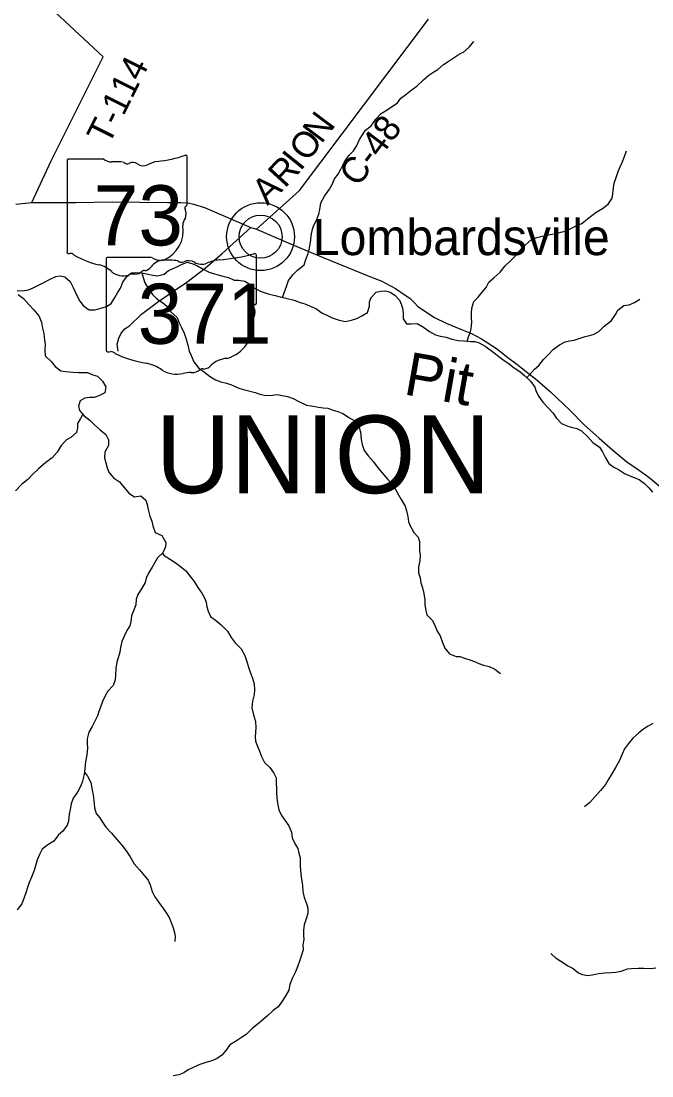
# Model space of a CAD drawing. Extents: x 1624196 to 2029251, y 146837 to 440034.
# Drawn here: x 1785358 to 1792668, y 289875 to 302092 of the extents above; entities that cross this region are included whole.
import ezdxf

# ---------------------------------------------------------------- set-up
doc = ezdxf.new("R2010")
doc.units = 0
for name, color, linetype in [('GM_X_County_Road', 7, 'Continuous'), ('GM_X_County_Road_Text', 7, 'Continuous'), ('GM_X_Minor_River', 7, 'Continuous'), ('GM_X_Minor_River_Text', 7, 'Continuous'), ('GM_X_State_Location', 7, 'Continuous'), ('GM_X_State_Route', 7, 'Continuous'), ('GM_X_State_Shield', 7, 'Continuous'), ('GM_X_Township_Road', 7, 'Continuous'), ('GM_X_Township_Road_Text', 7, 'Continuous'), ('GM_X_Township_Text', 7, 'Continuous'), ('GM_X_Unincorporated', 7, 'Continuous'), ('GM_X_Unincorporated_Location', 7, 'Continuous'), ('GM_X_Unincorporated_Text', 7, 'Continuous')]:
    doc.layers.add(name, color=color, linetype=linetype)

msp = doc.modelspace()

# ---------------------------------------------------------------- linework, layer by layer
at = {"layer": 'GM_X_County_Road'}
msp.add_lwpolyline([(1788087, 299681), (1788584, 300128), (1790079, 302114)], dxfattribs=at)
at = {"layer": 'GM_X_Minor_River'}
for points in [[(1790446, 301718), (1790483, 301732), (1790550, 301788), (1790605, 301854)], [(1788387, 298892), (1788410, 298955), (1788434, 299017), (1788457, 299089), (1788511, 299156), (1788566, 299210), (1788638, 299270), (1788659, 299332), (1788683, 299400), (1788700, 299462), (1788714, 299558), (1788721, 299610), (1788735, 299680), (1788750, 299730), (1788782, 299786), (1788807, 299854), (1788819, 299908), (1788831, 299987), (1788874, 300063), (1788931, 300146), (1788961, 300200), (1788990, 300266), (1789034, 300320), (1789064, 300378), (1789107, 300462), (1789154, 300536), (1789210, 300588), (1789244, 300642), (1789281, 300720), (1789348, 300830), (1789414, 300877), (1789467, 300955), (1789529, 301021), (1789581, 301051), (1789634, 301086), (1789718, 301146), (1789757, 301200), (1789817, 301242), (1789873, 301289), (1789948, 301343), (1790022, 301411), (1790083, 301465), (1790139, 301504), (1790189, 301530), (1790254, 301588), (1790306, 301622), (1790375, 301671), (1790446, 301718)], [(1790529, 298386), (1790544, 298433), (1790562, 298483), (1790575, 298533), (1790581, 298605), (1790579, 298655), (1790576, 298709), (1790580, 298768), (1790603, 298844), (1790653, 298896), (1790700, 298951), (1790746, 299005), (1790779, 299069), (1790841, 299123), (1790910, 299185), (1790967, 299257), (1791037, 299321), (1791098, 299386), (1791153, 299452), (1791203, 299502), (1791272, 299562), (1791334, 299586), (1791395, 299601), (1791451, 299611), (1791507, 299623), (1791559, 299633), (1791612, 299646), (1791662, 299658), (1791712, 299680), (1791791, 299719), (1791855, 299749), (1791922, 299803), (1791972, 299839), (1792023, 299879), (1792097, 299920), (1792162, 299970), (1792206, 300042), (1792217, 300092), (1792223, 300164), (1792230, 300214), (1792252, 300281), (1792277, 300351), (1792299, 300405), (1792322, 300455), (1792352, 300525), (1792373, 300589)], [(1785313, 298970), (1785371, 298968), (1785443, 298980), (1785497, 299003), (1785553, 299029), (1785622, 299065), (1785696, 299102), (1785760, 299132), (1785812, 299142), (1785864, 299131), (1785926, 299075), (1785960, 299008), (1785983, 298958), (1786009, 298904), (1786037, 298849), (1786076, 298799), (1786146, 298749), (1786216, 298746), (1786270, 298762), (1786349, 298787), (1786401, 298821), (1786445, 298889), (1786474, 298943), (1786508, 298997), (1786535, 299067), (1786585, 299135), (1786638, 299177), (1786688, 299180), (1786754, 299178), (1786810, 299165), (1786886, 299149), (1786938, 299142), (1787014, 299162), (1787066, 299204), (1787147, 299239), (1787217, 299273), (1787281, 299299), (1787347, 299280), (1787401, 299258), (1787469, 299219), (1787539, 299183), (1787599, 299164), (1787653, 299150), (1787710, 299132), (1787762, 299123)], [(1786757, 299177), (1786773, 299121), (1786793, 299059), (1786833, 298989), (1786880, 298926), (1786930, 298876), (1786998, 298833), (1787063, 298777), (1787095, 298726), (1787165, 298658), (1787186, 298605), (1787218, 298543), (1787248, 298479), (1787271, 298408), (1787289, 298338), (1787306, 298270), (1787328, 298218), (1787361, 298145), (1787415, 298077), (1787483, 298026), (1787552, 297971), (1787610, 297935), (1787672, 297915), (1787740, 297900), (1787798, 297878), (1787880, 297841), (1787934, 297823), (1788070, 297790), (1788124, 297771), (1788196, 297757), (1788268, 297758), (1788330, 297766), (1788384, 297756), (1788444, 297743), (1788510, 297721), (1788576, 297686), (1788665, 297645), (1788723, 297635), (1788803, 297621), (1788859, 297614), (1788911, 297610), (1788973, 297587), (1789027, 297569), (1789087, 297545), (1789163, 297498), (1789217, 297467), (1789272, 297397), (1789290, 297333), (1789299, 297246), (1789309, 297186), (1789335, 297118), (1789384, 297053), (1789442, 296989), (1789497, 296912), (1789537, 296862), (1789609, 296783), (1789654, 296733), (1789698, 296666), (1789733, 296604), (1789761, 296552), (1789807, 296475), (1789824, 296419), (1789840, 296353), (1789849, 296294), (1789869, 296238), (1789911, 296170), (1789960, 296115), (1789976, 296065), (1789974, 296011), (1789973, 295959), (1789981, 295907), (1789979, 295840), (1789964, 295772), (1789964, 295702), (1789981, 295642), (1789991, 295584), (1790010, 295527), (1790024, 295461), (1790036, 295387), (1790037, 295331), (1790047, 295266), (1790060, 295214), (1790124, 295148), (1790158, 295083), (1790179, 295027), (1790213, 294971), (1790242, 294894), (1790270, 294830), (1790322, 294765), (1790398, 294732)], [(1787762, 299123), (1787828, 299093), (1787878, 299092), (1787950, 299078), (1788002, 299049), (1788062, 298997), (1788140, 298960), (1788234, 298928), (1788302, 298915), (1788362, 298899), (1788426, 298882), (1788521, 298860), (1788591, 298831), (1788645, 298817), (1788775, 298764), (1788843, 298711), (1788907, 298681), (1788963, 298654), (1789042, 298628), (1789118, 298613), (1789187, 298627), (1789249, 298646), (1789305, 298678), (1789371, 298716), (1789396, 298790), (1789396, 298840), (1789413, 298892), (1789471, 298952), (1789523, 298965), (1789579, 298969), (1789635, 298951), (1789689, 298916), (1789743, 298858), (1789766, 298805), (1789782, 298753), (1789786, 298699), (1789787, 298643), (1789823, 298587), (1789877, 298586), (1789947, 298588), (1790023, 298545), (1790089, 298497), (1790159, 298458), (1790213, 298444), (1790282, 298431), (1790350, 298409), (1790423, 298393)], [(1785324, 298926), (1785386, 298878), (1785448, 298809), (1785505, 298747), (1785563, 298680), (1785595, 298606), (1785606, 298537), (1785622, 298475), (1785631, 298397), (1785635, 298347), (1785634, 298283), (1785638, 298214), (1785710, 298144), (1785751, 298091), (1785819, 298043), (1785873, 298034), (1785961, 298026), (1786025, 298023), (1786077, 298023), (1786129, 298021), (1786189, 297994), (1786245, 297980), (1786303, 297921), (1786340, 297855), (1786328, 297785), (1786260, 297751), (1786205, 297733), (1786149, 297734), (1786095, 297724), (1786041, 297692), (1786022, 297632), (1786036, 297582), (1786088, 297520), (1786159, 297465), (1786209, 297415), (1786273, 297358), (1786339, 297304), (1786370, 297243), (1786370, 297175), (1786327, 297099), (1786325, 297035), (1786340, 296977), (1786354, 296916), (1786374, 296866), (1786429, 296802), (1786497, 296755), (1786553, 296691), (1786606, 296624), (1786672, 296583), (1786744, 296593), (1786804, 296545), (1786818, 296492), (1786831, 296434), (1786851, 296358), (1786872, 296299), (1786886, 296245), (1786913, 296167), (1786987, 296132), (1787035, 296054), (1787032, 296002), (1787002, 295932), (1786937, 295874), (1786907, 295820), (1786875, 295766), (1786834, 295698), (1786808, 295638), (1786795, 295588), (1786755, 295518), (1786712, 295452), (1786692, 295396), (1786686, 295330), (1786669, 295280), (1786639, 295204), (1786628, 295138), (1786618, 295088), (1786585, 295032), (1786557, 294974), (1786526, 294906), (1786510, 294838), (1786502, 294782), (1786483, 294716), (1786469, 294666), (1786456, 294592), (1786450, 294518), (1786447, 294463), (1786423, 294395), (1786364, 294330), (1786332, 294278), (1786301, 294210), (1786279, 294144), (1786259, 294094), (1786242, 294044), (1786210, 293974), (1786181, 293922), (1786143, 293856), (1786124, 293780), (1786122, 293726), (1786128, 293673), (1786119, 293593), (1786105, 293511)], [(1791220, 297962), (1791245, 297991), (1791306, 298059), (1791359, 298103), (1791411, 298171), (1791462, 298223), (1791528, 298292), (1791599, 298342), (1791663, 298376), (1791714, 298388), (1791768, 298397), (1791836, 298421), (1791893, 298437), (1791943, 298450), (1791997, 298466), (1792052, 298496), (1792116, 298558), (1792199, 298623), (1792248, 298695), (1792272, 298745), (1792341, 298799), (1792405, 298805), (1792465, 298831), (1792530, 298872)], [(1790423, 298393), (1790493, 298389), (1790564, 298382), (1790616, 298380), (1790668, 298366), (1790736, 298325), (1790804, 298277), (1790874, 298222), (1790943, 298169), (1790997, 298133), (1791073, 298074), (1791137, 298034), (1791197, 297983), (1791263, 297923), (1791311, 297852), (1791328, 297802), (1791358, 297742), (1791404, 297679), (1791468, 297609), (1791523, 297550), (1791557, 297496), (1791621, 297431), (1791695, 297402), (1791747, 297384), (1791797, 297372), (1791853, 297347), (1791927, 297277), (1791985, 297212), (1792059, 297156), (1792095, 297103), (1792130, 297033), (1792170, 296966), (1792226, 296926), (1792280, 296897), (1792352, 296851), (1792404, 296828), (1792472, 296800), (1792522, 296782), (1792584, 296737), (1792632, 296687), (1792673, 296636)], [(1786072, 297538), (1786045, 297490), (1786013, 297430), (1786013, 297380), (1786000, 297328), (1785936, 297270), (1785886, 297242), (1785823, 297176), (1785777, 297099), (1785718, 297035), (1785644, 296979), (1785561, 296907), (1785499, 296850), (1785436, 296784), (1785364, 296726), (1785295, 296652)], [(1786996, 295926), (1787016, 295904), (1787088, 295855), (1787155, 295812), (1787207, 295776), (1787267, 295723), (1787322, 295655), (1787364, 295603), (1787406, 295532), (1787451, 295466), (1787485, 295413), (1787503, 295361), (1787510, 295309), (1787524, 295257), (1787554, 295194), (1787625, 295140), (1787677, 295099), (1787749, 295025), (1787792, 294952), (1787840, 294890), (1787909, 294823), (1787951, 294743), (1787969, 294688), (1787992, 294610), (1788014, 294552), (1788039, 294481), (1788057, 294415), (1788062, 294347), (1788060, 294293), (1788039, 294217), (1788033, 294138), (1788050, 294056), (1788074, 293978), (1788077, 293912), (1788075, 293853), (1788071, 293803), (1788076, 293753), (1788092, 293701), (1788120, 293637), (1788145, 293576), (1788179, 293506), (1788240, 293445), (1788286, 293383), (1788312, 293328), (1788313, 293264), (1788317, 293204), (1788317, 293154), (1788320, 293094), (1788328, 293032), (1788345, 292955), (1788375, 292889), (1788414, 292837), (1788462, 292770), (1788490, 292698), (1788501, 292631), (1788535, 292557), (1788564, 292507), (1788578, 292456), (1788592, 292400), (1788591, 292308), (1788595, 292254), (1788602, 292180), (1788612, 292129), (1788618, 292079), (1788621, 292009), (1788637, 291941), (1788666, 291870), (1788680, 291818), (1788681, 291754), (1788663, 291694), (1788639, 291626), (1788630, 291564), (1788632, 291506), (1788633, 291455), (1788623, 291391), (1788627, 291335), (1788606, 291273), (1788588, 291215), (1788561, 291137), (1788539, 291081), (1788498, 291003), (1788474, 290933), (1788459, 290869), (1788419, 290795), (1788374, 290729), (1788336, 290675), (1788280, 290631), (1788215, 290570), (1788165, 290528), (1788110, 290482), (1788036, 290422), (1787965, 290355), (1787911, 290321), (1787841, 290275), (1787778, 290236), (1787730, 290170), (1787683, 290114), (1787629, 290076), (1787569, 290050), (1787497, 290031), (1787430, 290007)], [(1790398, 294732), (1790443, 294731), (1790507, 294709), (1790559, 294695), (1790611, 294676), (1790661, 294652), (1790717, 294633), (1790781, 294615), (1790847, 294585), (1790915, 294536)], [(1792680, 293958), (1792625, 293926), (1792575, 293894), (1792512, 293844), (1792446, 293786), (1792397, 293724), (1792351, 293663), (1792322, 293601), (1792292, 293528), (1792247, 293448), (1792202, 293374), (1792160, 293305), (1792131, 293251), (1792074, 293179), (1792012, 293109), (1791949, 293043), (1791885, 292991)], [(1786105, 293511), (1786098, 293435), (1786088, 293365), (1786071, 293287), (1786051, 293233), (1786010, 293161), (1785960, 293091), (1785939, 293025), (1785927, 292961), (1785916, 292905), (1785906, 292827), (1785891, 292777), (1785843, 292711), (1785791, 292667), (1785736, 292595), (1785666, 292553), (1785601, 292500), (1785575, 292448), (1785546, 292378), (1785524, 292308), (1785511, 292254), (1785479, 292178), (1785450, 292116), (1785432, 292058), (1785414, 291995), (1785395, 291941), (1785367, 291869), (1785314, 291798)], [(1786092, 293394), (1786129, 293346), (1786165, 293272), (1786182, 293186), (1786194, 293132), (1786205, 293031), (1786207, 292981), (1786227, 292915), (1786270, 292864), (1786302, 292814), (1786338, 292756), (1786407, 292685), (1786471, 292608), (1786524, 292546), (1786574, 292481), (1786620, 292411), (1786669, 292332), (1786729, 292262), (1786788, 292193), (1786832, 292141), (1786854, 292087), (1786877, 292010), (1786907, 291950), (1786960, 291873), (1787002, 291821), (1787040, 291764), (1787073, 291710), (1787097, 291652), (1787119, 291589), (1787134, 291537), (1787142, 291487), (1787138, 291431)], [(1792713, 291124), (1792653, 291116), (1792571, 291117), (1792510, 291117), (1792432, 291114), (1792382, 291112), (1792308, 291084), (1792249, 291073), (1792195, 291069), (1792121, 291065), (1792048, 291056), (1791980, 291040), (1791920, 291034), (1791868, 291045), (1791818, 291063), (1791744, 291124), (1791690, 291148), (1791612, 291199), (1791558, 291233), (1791496, 291294)], [(1787430, 290007), (1787294, 289944), (1787242, 289912), (1787187, 289886), (1787121, 289875)]]:
    msp.add_lwpolyline(points, dxfattribs=at)
at = {"layer": 'GM_X_State_Route'}
for points in [[(1785296, 299973), (1785484, 299989), (1785994, 299992), (1786414, 299999), (1787056, 299991), (1787205, 299991), (1787290, 299988), (1787356, 299973), (1787482, 299932), (1788019, 299702)], [(1786482, 298269), (1786471, 298351), (1786490, 298419), (1786519, 298479), (1786561, 298527), (1786618, 298568), (1786755, 298699), (1786937, 298838), (1787114, 298956), (1787280, 299068), (1787492, 299231), (1787688, 299401), (1788019, 299702)], [(1788019, 299702), (1788087, 299681), (1788505, 299502), (1788859, 299353), (1789387, 299138), (1789538, 299080), (1789698, 298994), (1789807, 298917), (1789862, 298882), (1789917, 298827), (1789955, 298788), (1790149, 298660), (1790282, 298595), (1790463, 298521), (1790576, 298475), (1790692, 298412), (1790866, 298298), (1790999, 298195), (1791103, 298120), (1791340, 297932), (1791494, 297798), (1791718, 297587), (1791879, 297419), (1792058, 297260), (1792214, 297123), (1792377, 296988), (1792497, 296905), (1792631, 296810), (1792821, 296652)]]:
    msp.add_lwpolyline(points, dxfattribs=at)
at = {"layer": 'GM_X_State_Shield'}
for p, q in [((1785890, 300476), (1785890, 299419)), ((1786311, 300494), (1785904, 300494)), ((1787282, 299968), (1787282, 300520)), ((1787282, 299968), (1787282, 299968)), ((1786345, 299336), (1786345, 298280)), ((1786871, 299355), (1786362, 299355)), ((1788085, 298828), (1788085, 299381)), ((1788085, 298828), (1788085, 298828))]:
    msp.add_line(p, q, dxfattribs=at)
for centre, radius, start, end in [((1787267, 300523), 15.5, 351.8621, 97.738), ((1785906, 300478), 16.1, 98.1301, 188.1301), ((1786408, 300617), 156, 231.6195, 271.1119), ((1786460, 299901), 562, 80.4867, 94.9883), ((1786588, 300484), 45.1, 219.7921, 297.1024), ((1786654, 300362), 93.8, 54.4667, 119.1411), ((1786775, 300529), 113, 233.8562, 294.8282), ((1786975, 300171), 297, 97.3462, 120.7689), ((1786786, 301935), 1476, 275.8445, 288.9065), ((1787279, 299927), 24, 107.944, 210.337), ((1787266, 299965), 16.6, 289.6038, 7.7341), ((1787338, 299736), 105, 136.8065, 186.9296), ((1787126, 299857), 144, 340.033, 23.6496), ((1786869, 299666), 369, 292.3089, 8.9858), ((1785906, 299417), 16.3, 171.9584, 258.3066), ((1785909, 299525), 124, 267.339, 280.6039), ((1785934, 299358), 44.8, 29.7484, 93.2717), ((1786499, 300308), 1066, 240.4129, 257.1985), ((1787025, 299123), 202, 94.4031, 142.5768), ((1786181, 298945), 334, 47.1842, 75.836), ((1786680, 299274), 113, 268.777, 315.5493), ((1786782, 299172), 31.8, 65.7517, 132.6484), ((1786768, 299317), 119, 282.8732, 323.2771), ((1786542, 299353), 212, 230.7004, 286.2918), ((1786664, 298988), 174, 85.6951, 111.2099)]:
    msp.add_arc(centre, radius, start, end, dxfattribs=at)
for centre, major_axis, start_param, end_param in [((1786365, 299339), (20.2, 0), 1.712693, 3.28349), ((1786993, 299477), (196, 0), 4.042523, 4.731795), ((1787058, 298761), (702, 0), 1.404758, 1.657858), ((1787300, 299222), (117, 0), 0.950623, 2.079405), ((1787700, 299032), (371, 0), 1.699011, 2.107814), ((1787465, 300795), (1845, 0), 4.814394, 5.042369), ((1788065, 299383), (19.4, 0), 6.141152, 7.989035), ((1787217, 299344), (56.4, 0), 3.836095, 5.185415), ((1787451, 299389), (141, 0), 4.081561, 5.145723), ((1788064, 298826), (20.7, 0), 5.05454, 6.418171), ((1788080, 298787), (30, 0), 1.883978, 3.671073), ((1787890, 298718), (180, 0), 5.934695, 6.695948), ((1787568, 298526), (462, 0), 5.101752, 6.440018), ((1788154, 298597), (131, 0), 2.387724, 3.262537), ((1786365, 298277), (20.3, 0), 3.00124, 4.508301), ((1786368, 298386), (155, 0), 4.665946, 4.897461), ((1786400, 298219), (56, 0), 0.519207, 1.627899), ((1787106, 299168), (1333, 0), 4.195997, 4.488961), ((1786709, 297805), (417, 0), 0.823519, 1.323587), ((1787443, 298177), (149, 0), 4.937069, 5.64225), ((1787763, 297983), (253, 0), 1.647645, 2.488434), ((1787160, 298214), (265, 0), 4.026481, 4.996735), ((1787313, 297848), (217, 0), 1.495662, 1.94098), ((1787332, 298134), (141, 0), 4.691044, 5.507374), ((1787460, 298032), (39.7, 0), 1.147584, 2.315152)]:
    msp.add_ellipse(centre, major_axis=major_axis, ratio=0.8, start_param=start_param, end_param=end_param, dxfattribs=at)
at = {"layer": 'GM_X_Township_Road'}
msp.add_lwpolyline([(1785484, 299989), (1785708, 300474), (1786309, 301679), (1785027, 302871), (1785077, 303060)], dxfattribs=at)
at = {"layer": 'GM_X_Unincorporated'}
for radius in [393, 249]:
    msp.add_circle((1788133, 299595), radius, dxfattribs=at)
at = {"layer": 'GM_X_Unincorporated_Location'}
msp.add_line((1788133, 299595), (1788133, 299595), dxfattribs=at)

# ---------------------------------------------------------------- texts
at = {"layer": 'GM_X_County_Road_Text'}
for s, rotation, p in [('N', 53.0108, (1788838, 300661)), ('C-48', 53.0605, (1789261, 300159)), ('O', 53.0108, (1788679, 300450)), ('I', 51.1885, (1788595, 300346)), ('R', 47.5437, (1788415, 300148)), ('A', 43.899, (1788211, 299950))]:
    msp.add_text(s, height=300, rotation=rotation, dxfattribs=at).set_placement(p)
at = {"layer": 'GM_X_Minor_River_Text'}
msp.add_text('Pit', height=500, rotation=349.9995, dxfattribs=at).set_placement((1789778, 297771))
at = {"layer": 'GM_X_State_Location'}
for s, p in [('73', (1786319, 299805)), ('371', (1786842, 298665))]:
    msp.add_text(s, height=1, rotation=0, dxfattribs=at).set_placement(p)
for s, p in [('s', (1786570, 299877)), ('r', (1786570, 299877)), ('s', (1787195, 298738)), ('r', (1787195, 298738))]:
    msp.add_text(s, height=1, dxfattribs=at).set_placement(p)
at = {"layer": 'GM_X_State_Shield'}
for s, p in [('73', (1786199, 299494)), ('371', (1786709, 298354))]:
    msp.add_text(s, height=696.1, dxfattribs=at).set_placement(p)
at = {"layer": 'GM_X_Township_Road_Text'}
msp.add_text('T-114', height=300, rotation=63.4345, dxfattribs=at).set_placement((1786375, 300644))
at = {"layer": 'GM_X_Township_Text'}
msp.add_text('UNION', height=900, rotation=0, dxfattribs=at).set_placement((1786919, 296624))
at = {"layer": 'GM_X_Unincorporated_Text'}
msp.add_text('Lombardsville', height=417, rotation=0, dxfattribs=at).set_placement((1788739, 299381))

doc.saveas('drawing.dxf')
